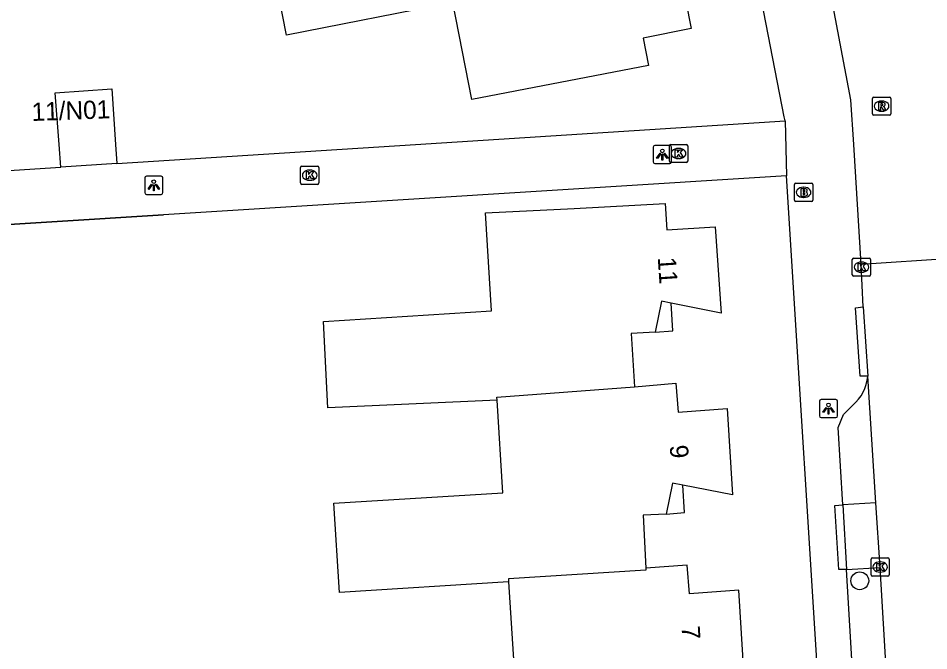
# Model space of a CAD drawing. Extents: x 159628 to 160723, y 388176 to 389416.
# Drawn here: x 160544.81 to 160594.78, y 388472.22 to 388506.93 of the extents above; entities that cross this region are included whole.
import ezdxf

# ---------------------------------------------------------------- set-up
doc = ezdxf.new("R2010")
doc.units = 0
for name, color, linetype in [('IMGEO_Boom', 7, 'Continuous'), ('IMGEO_Brandkraan', 7, 'Continuous'), ('IMGEO_Kolk', 7, 'Continuous'), ('IMGEO_Lichtpunt', 7, 'Continuous'), ('IMGEO_Muur', 7, 'Continuous'), ('IMGEO_Pand', 7, 'Continuous'), ('IMGEO_Pand_nummerreeks', 7, 'Continuous'), ('IMGEO_Pand_overbouw', 7, 'Continuous'), ('IMGEO_Parkeervlak_open', 7, 'Continuous'), ('IMGEO_Rijbaan_lokaal_open', 7, 'Continuous'), ('IMGEO_Rioolput', 7, 'Continuous'), ('IMGEO_Voetpad_open', 7, 'Continuous')]:
    doc.layers.add(name, color=color, linetype=linetype)

msp = doc.modelspace()

# ---------------------------------------------------------------- linework, layer by layer
at = {"layer": 'IMGEO_Boom'}
msp.add_circle((160590.992, 388476.061), 0.489, dxfattribs=at)
at = {"layer": 'IMGEO_Brandkraan'}
for p, q in [((160587.41, 388496.949), (160587.41, 388497.801)), ((160587.485, 388497.875), (160588.337, 388497.875)), ((160587.898, 388497.655), (160587.923, 388497.655)), ((160588.411, 388497.801), (160588.411, 388496.949)), ((160587.921, 388497.095), (160587.896, 388497.095)), ((160588.337, 388496.875), (160587.485, 388496.875))]:
    msp.add_line(p, q, dxfattribs=at)
for points in [[(160587.41, 388496.949), (160587.41, 388497.801)], [(160587.485, 388497.875), (160588.337, 388497.875)], [(160587.758, 388497.575), (160587.758, 388497.175), (160587.971, 388497.175)], [(160587.989, 388497.575), (160587.758, 388497.575)], [(160588.411, 388497.801), (160588.411, 388496.949)], [(160587.937, 388497.494), (160587.883, 388497.494), (160587.883, 388497.418)], [(160587.883, 388497.418), (160587.936, 388497.418)], [(160587.945, 388497.342), (160587.883, 388497.342), (160587.883, 388497.261)], [(160587.883, 388497.261), (160587.945, 388497.261)], [(160588.337, 388496.875), (160587.485, 388496.875)]]:
    msp.add_lwpolyline(points, dxfattribs=at)
for centre, radius, start, end in [((160587.487, 388497.799), 0.0765, 91.552, 178.448), ((160587.487, 388497.799), 0.0765, 91.552, 178.448), ((160587.993, 388497.43), 0.145, 59.4692, 91.5367), ((160588.018, 388497.477), 0.0922, 285.5137, 58.1501), ((160588.335, 388497.799), 0.0765, 1.552, 88.448), ((160588.335, 388497.799), 0.0765, 1.552, 88.448), ((160587.938, 388497.456), 0.0379, 267.8285, 90.9355), ((160587.946, 388497.301), 0.0404, 269.8759, 90.5077), ((160587.977, 388497.426), 0.251, 268.6676, 293.5347), ((160588.023, 388497.285), 0.105, 301.3115, 78.989), ((160587.487, 388496.951), 0.0765, 181.552, 268.448), ((160587.487, 388496.951), 0.0765, 181.552, 268.448), ((160588.335, 388496.951), 0.0765, 271.552, 358.448), ((160588.335, 388496.951), 0.0765, 271.552, 358.448)]:
    msp.add_arc(centre, radius, start, end, dxfattribs=at)
for centre, major_axis, ratio, start_param, end_param in [((160587.897, 388497.375), (-0.387, 0.002), 0.722429, 4.712389, 7.853982), ((160587.922, 388497.375), (-0.39, 0.002), 0.717154, 1.570796, 4.712389)]:
    msp.add_ellipse(centre, major_axis=major_axis, ratio=ratio, start_param=start_param, end_param=end_param, dxfattribs=at)
at = {"layer": 'IMGEO_Kolk'}
for p, q in [((160580.55, 388499.081), (160580.55, 388499.933)), ((160580.625, 388500.007), (160581.477, 388500.007)), ((160581.038, 388499.787), (160581.063, 388499.787)), ((160581.551, 388499.933), (160581.551, 388499.081)), ((160581.061, 388499.227), (160581.036, 388499.227)), ((160560.307, 388497.889), (160560.307, 388498.741)), ((160560.382, 388498.815), (160561.234, 388498.815)), ((160560.795, 388498.595), (160560.82, 388498.595)), ((160561.308, 388498.741), (160561.308, 388497.889)), ((160581.477, 388499.007), (160580.625, 388499.007)), ((160560.818, 388498.035), (160560.793, 388498.035)), ((160561.234, 388497.815), (160560.382, 388497.815)), ((160590.583, 388492.846), (160590.583, 388493.698)), ((160590.658, 388493.772), (160591.51, 388493.772)), ((160591.071, 388493.552), (160591.096, 388493.552)), ((160591.584, 388493.698), (160591.584, 388492.846)), ((160591.51, 388492.772), (160590.658, 388492.772)), ((160591.094, 388492.992), (160591.069, 388492.992)), ((160591.612, 388476.392), (160591.612, 388477.244)), ((160591.687, 388477.318), (160592.539, 388477.318)), ((160592.1, 388477.098), (160592.125, 388477.098)), ((160592.613, 388477.244), (160592.613, 388476.392)), ((160592.123, 388476.538), (160592.098, 388476.538)), ((160592.539, 388476.318), (160591.687, 388476.318))]:
    msp.add_line(p, q, dxfattribs=at)
for points in [[(160580.55, 388499.081), (160580.55, 388499.933)], [(160580.625, 388500.007), (160581.477, 388500.007)], [(160580.871, 388499.707), (160580.994, 388499.707), (160580.994, 388499.556), (160581.124, 388499.707), (160581.288, 388499.707), (160581.142, 388499.556), (160581.295, 388499.307), (160581.143, 388499.307), (160581.058, 388499.471), (160580.994, 388499.404), (160580.994, 388499.307), (160580.871, 388499.307), (160580.871, 388499.707)], [(160581.551, 388499.933), (160581.551, 388499.081)], [(160560.307, 388497.889), (160560.307, 388498.741)], [(160560.382, 388498.815), (160561.234, 388498.815)], [(160561.308, 388498.741), (160561.308, 388497.889)], [(160581.477, 388499.007), (160580.625, 388499.007)], [(160560.628, 388498.515), (160560.751, 388498.515), (160560.751, 388498.364), (160560.881, 388498.515), (160561.045, 388498.515), (160560.899, 388498.364), (160561.052, 388498.115), (160560.9, 388498.115), (160560.815, 388498.279), (160560.751, 388498.212), (160560.751, 388498.115), (160560.628, 388498.115), (160560.628, 388498.515)], [(160561.234, 388497.815), (160560.382, 388497.815)], [(160590.583, 388492.846), (160590.583, 388493.698)], [(160590.658, 388493.772), (160591.51, 388493.772)], [(160591.584, 388493.698), (160591.584, 388492.846)], [(160590.904, 388493.472), (160591.027, 388493.472), (160591.027, 388493.321), (160591.157, 388493.472), (160591.321, 388493.472), (160591.175, 388493.321), (160591.328, 388493.072), (160591.176, 388493.072), (160591.091, 388493.236), (160591.027, 388493.169), (160591.027, 388493.072), (160590.904, 388493.072), (160590.904, 388493.472)], [(160591.51, 388492.772), (160590.658, 388492.772)], [(160591.612, 388476.392), (160591.612, 388477.244)], [(160591.687, 388477.318), (160592.539, 388477.318)], [(160592.613, 388477.244), (160592.613, 388476.392)], [(160591.933, 388477.018), (160592.056, 388477.018), (160592.056, 388476.867), (160592.186, 388477.018), (160592.35, 388477.018), (160592.204, 388476.867), (160592.357, 388476.618), (160592.205, 388476.618), (160592.12, 388476.782), (160592.056, 388476.715), (160592.056, 388476.618), (160591.933, 388476.618), (160591.933, 388477.018)], [(160592.539, 388476.318), (160591.687, 388476.318)]]:
    msp.add_lwpolyline(points, dxfattribs=at)
for centre, start, end in [((160580.627, 388499.931), 91.552, 178.448), ((160580.627, 388499.931), 91.552, 178.448), ((160581.475, 388499.931), 1.552, 88.448), ((160581.475, 388499.931), 1.552, 88.448), ((160580.627, 388499.083), 181.552, 268.448), ((160580.627, 388499.083), 181.552, 268.448), ((160581.475, 388499.083), 271.552, 358.448), ((160581.475, 388499.083), 271.552, 358.448), ((160560.384, 388498.739), 91.552, 178.448), ((160560.384, 388498.739), 91.552, 178.448), ((160561.232, 388498.739), 1.552, 88.448), ((160561.232, 388498.739), 1.552, 88.448), ((160560.384, 388497.891), 181.552, 268.448), ((160560.384, 388497.891), 181.552, 268.448), ((160561.232, 388497.891), 271.552, 358.448), ((160561.232, 388497.891), 271.552, 358.448), ((160590.66, 388493.696), 91.552, 178.448), ((160590.66, 388493.696), 91.552, 178.448), ((160591.508, 388493.696), 1.552, 88.448), ((160591.508, 388493.696), 1.552, 88.448), ((160590.66, 388492.848), 181.552, 268.448), ((160590.66, 388492.848), 181.552, 268.448), ((160591.508, 388492.848), 271.552, 358.448), ((160591.508, 388492.848), 271.552, 358.448), ((160591.689, 388477.242), 91.552, 178.448), ((160591.689, 388477.242), 91.552, 178.448), ((160592.537, 388477.242), 1.552, 88.448), ((160592.537, 388477.242), 1.552, 88.448), ((160591.689, 388476.394), 181.552, 268.448), ((160591.689, 388476.394), 181.552, 268.448), ((160592.537, 388476.394), 271.552, 358.448), ((160592.537, 388476.394), 271.552, 358.448)]:
    msp.add_arc(centre, 0.0765, start, end, dxfattribs=at)
for centre, major_axis, ratio, start_param, end_param in [((160581.037, 388499.507), (-0.387, 0.002), 0.722429, 4.712389, 7.853982), ((160581.062, 388499.507), (-0.39, 0.002), 0.717154, 1.570796, 4.712389), ((160560.794, 388498.315), (-0.387, 0.002), 0.722429, 4.712389, 7.853982), ((160560.819, 388498.315), (-0.39, 0.002), 0.717154, 1.570796, 4.712389), ((160591.07, 388493.272), (-0.387, 0.002), 0.722429, 4.712389, 7.853982), ((160591.095, 388493.272), (-0.39, 0.002), 0.717154, 1.570796, 4.712389), ((160592.099, 388476.818), (-0.387, 0.002), 0.722429, 4.712389, 7.853982), ((160592.124, 388476.818), (-0.39, 0.002), 0.717154, 1.570796, 4.712389)]:
    msp.add_ellipse(centre, major_axis=major_axis, ratio=ratio, start_param=start_param, end_param=end_param, dxfattribs=at)
at = {"layer": 'IMGEO_Lichtpunt'}
for p, q in [((160579.66, 388499.854), (160579.66, 388499.047)), ((160579.66, 388499.854), (160579.66, 388499.047)), ((160580.562, 388499.949), (160579.754, 388499.949)), ((160580.562, 388499.949), (160579.754, 388499.949)), ((160580.656, 388499.047), (160580.656, 388499.854)), ((160580.656, 388499.047), (160580.656, 388499.854)), ((160579.754, 388498.953), (160580.562, 388498.953)), ((160579.754, 388498.953), (160580.562, 388498.953)), ((160551.755, 388498.166), (160551.755, 388497.359)), ((160551.755, 388498.166), (160551.755, 388497.359)), ((160552.657, 388498.261), (160551.849, 388498.261)), ((160552.657, 388498.261), (160551.849, 388498.261)), ((160552.751, 388497.359), (160552.751, 388498.166)), ((160552.751, 388497.359), (160552.751, 388498.166)), ((160551.849, 388497.265), (160552.657, 388497.265)), ((160551.849, 388497.265), (160552.657, 388497.265)), ((160588.778, 388485.914), (160588.778, 388485.107)), ((160588.778, 388485.914), (160588.778, 388485.107)), ((160589.68, 388486.009), (160588.872, 388486.009)), ((160589.68, 388486.009), (160588.872, 388486.009)), ((160589.774, 388485.107), (160589.774, 388485.914)), ((160589.774, 388485.107), (160589.774, 388485.914)), ((160588.872, 388485.013), (160589.68, 388485.013)), ((160588.872, 388485.013), (160589.68, 388485.013))]:
    msp.add_line(p, q, dxfattribs=at)
for points in [[(160580.034, 388499.518), (160580.073, 388499.49), (160579.885, 388499.228), (160579.847, 388499.255), (160580.034, 388499.518)], [(160580.246, 388499.49), (160580.284, 388499.517), (160580.471, 388499.255), (160580.432, 388499.227), (160580.246, 388499.49)], [(160580.136, 388499.47), (160580.183, 388499.47), (160580.183, 388499.148), (160580.136, 388499.148), (160580.136, 388499.47)], [(160552.129, 388497.83), (160552.168, 388497.802), (160551.98, 388497.54), (160551.942, 388497.567), (160552.129, 388497.83)], [(160552.231, 388497.782), (160552.278, 388497.782), (160552.278, 388497.46), (160552.231, 388497.46), (160552.231, 388497.782)], [(160552.341, 388497.802), (160552.379, 388497.829), (160552.566, 388497.567), (160552.527, 388497.539), (160552.341, 388497.802)], [(160589.152, 388485.578), (160589.191, 388485.55), (160589.003, 388485.288), (160588.965, 388485.315), (160589.152, 388485.578)], [(160589.254, 388485.53), (160589.301, 388485.53), (160589.301, 388485.208), (160589.254, 388485.208), (160589.254, 388485.53)], [(160589.364, 388485.55), (160589.402, 388485.577), (160589.589, 388485.315), (160589.55, 388485.287), (160589.364, 388485.55)]]:
    msp.add_lwpolyline(points, dxfattribs=at)
for centre in [(160580.159, 388499.652), (160552.254, 388497.964), (160589.277, 388485.712)]:
    msp.add_circle(centre, 0.0994, dxfattribs=at)
for centre, start, end in [((160579.754, 388499.854), 90, 180), ((160579.754, 388499.854), 90, 180), ((160580.562, 388499.854), 0, 90), ((160580.562, 388499.854), 0, 90), ((160579.754, 388499.047), 180, 270), ((160579.754, 388499.047), 180, 270), ((160580.562, 388499.047), 270, 0), ((160580.562, 388499.047), 270, 360), ((160551.849, 388498.166), 90, 180), ((160551.849, 388498.166), 90, 180), ((160552.657, 388498.166), 0, 90), ((160552.657, 388498.166), 0, 90), ((160551.849, 388497.359), 180, 270), ((160551.849, 388497.359), 180, 270), ((160552.657, 388497.359), 270, 0), ((160552.657, 388497.359), 270, 360), ((160588.872, 388485.914), 90, 180), ((160588.872, 388485.914), 90, 180), ((160589.68, 388485.914), 0, 90), ((160589.68, 388485.914), 0, 90), ((160588.872, 388485.107), 180, 270), ((160588.872, 388485.107), 180, 270), ((160589.68, 388485.107), 270, 0), ((160589.68, 388485.107), 270, 360)]:
    msp.add_arc(centre, 0.0946, start, end, dxfattribs=at)
at = {"layer": 'IMGEO_Muur'}
msp.add_lwpolyline([(160534.68, 388495.01), (160552.795, 388496.141)], dxfattribs=at)
at = {"layer": 'IMGEO_Pand'}
for points in [[(160575.189, 388513.87), (160575.774, 388510.858), (160576.906, 388511.084), (160577.788, 388509.535), (160578.327, 388509.797), (160580.833, 388511.015), (160581.736, 388506.373), (160579.103, 388505.834), (160579.391, 388504.333), (160569.705, 388502.475), (160568.671, 388507.785), (160559.534, 388506.006), (160558.627, 388510.668), (160567.756, 388512.433)], [(160547.147, 388498.751), (160547.056, 388500), (160546.848, 388502.833), (160549.949, 388503.059), (160550.156, 388500), (160550.227, 388498.953)], [(160550.227, 388498.953), (160547.147, 388498.751)], [(160571.093, 388485.98), (160561.808, 388485.547), (160561.57, 388490.288), (160570.785, 388490.867), (160570.447, 388496.253), (160575.329, 388496.484), (160580.32, 388496.769), (160580.403, 388495.319), (160583.061, 388495.482), (160583.379, 388490.744), (160580.642, 388491.29), (160580.105, 388491.397), (160579.756, 388489.712), (160578.455, 388489.624), (160578.623, 388486.697)], [(160571.093, 388485.98), (160571.083, 388486.14), (160578.623, 388486.697)], [(160578.623, 388486.697), (160580.896, 388486.898), (160581.023, 388485.319), (160583.708, 388485.509), (160584.006, 388480.771), (160581.274, 388481.315), (160580.724, 388481.425), (160580.373, 388479.717), (160579.111, 388479.659), (160579.245, 388476.756)], [(160571.719, 388476.007), (160562.444, 388475.424), (160562.137, 388480.311), (160571.412, 388480.894), (160571.093, 388485.98)], [(160579.245, 388476.756), (160579.25, 388476.646), (160571.709, 388476.165), (160571.719, 388476.007)], [(160579.903, 388466.467), (160579.748, 388469.672), (160581.012, 388469.72), (160581.356, 388471.496), (160581.906, 388471.379), (160584.651, 388470.794), (160584.348, 388475.537), (160581.65, 388475.345), (160581.521, 388476.914), (160579.245, 388476.756)], [(160571.719, 388476.007), (160572.04, 388470.9), (160562.765, 388470.317), (160563.072, 388465.43), (160574.621, 388466.207)]]:
    msp.add_lwpolyline(points, dxfattribs=at)
at = {"layer": 'IMGEO_Pand_overbouw'}
for points in [[(160579.756, 388489.712), (160580.731, 388489.778), (160580.642, 388491.29), (160580.105, 388491.397)], [(160581.274, 388481.315), (160580.724, 388481.425), (160580.373, 388479.717), (160581.37, 388479.811)]]:
    msp.add_lwpolyline(points, close=True, dxfattribs=at)
at = {"layer": 'IMGEO_Parkeervlak_open'}
for points in [[(160591.88, 388480.339), (160590.068, 388480.222)], [(160590.255, 388476.676), (160592.111, 388476.795)]]:
    msp.add_lwpolyline(points, dxfattribs=at)
at = {"layer": 'IMGEO_Rijbaan_lokaal_open'}
for points in [[(160591.07, 388493.433), (160590.661, 388500), (160590.509, 388502.453), (160589.196, 388509.335)], [(160591.07, 388493.433), (160596.033, 388493.76)], [(160591.186, 388491.099), (160591.07, 388493.433)], [(160591.186, 388491.099), (160591.426, 388487.294)], [(160591.88, 388480.339), (160591.426, 388487.294)], [(160592.111, 388476.795), (160591.88, 388480.339)], [(160592.47, 388470.631), (160592.111, 388476.795)]]:
    msp.add_lwpolyline(points, dxfattribs=at)
msp.add_arc((160600.872, 388512.022), 6.927, 194.3269, 244.1939, dxfattribs=at)
at = {"layer": 'IMGEO_Rioolput'}
for p, q in [((160591.691, 388501.679), (160591.691, 388502.531)), ((160591.766, 388502.605), (160592.618, 388502.605)), ((160592.692, 388502.531), (160592.692, 388501.679)), ((160592.179, 388502.385), (160592.204, 388502.385)), ((160592.618, 388501.605), (160591.766, 388501.605)), ((160592.202, 388501.825), (160592.177, 388501.825))]:
    msp.add_line(p, q, dxfattribs=at)
for points in [[(160591.691, 388501.679), (160591.691, 388502.531)], [(160591.766, 388502.605), (160592.618, 388502.605)], [(160592.692, 388502.531), (160592.692, 388501.679)], [(160592.28, 388502.303), (160592.028, 388502.305), (160592.028, 388501.905)], [(160592.028, 388501.905), (160592.152, 388501.905), (160592.152, 388502.067), (160592.163, 388502.067)], [(160592.206, 388502.224), (160592.152, 388502.224), (160592.152, 388502.143)], [(160592.152, 388502.143), (160592.204, 388502.143)], [(160592.21, 388502.038), (160592.281, 388501.905), (160592.421, 388501.905), (160592.356, 388502.031)], [(160592.618, 388501.605), (160591.766, 388501.605)]]:
    msp.add_lwpolyline(points, dxfattribs=at)
for centre, radius, start, end in [((160591.768, 388502.529), 0.0765, 91.552, 178.448), ((160591.768, 388502.529), 0.0765, 91.552, 178.448), ((160592.616, 388502.529), 0.0765, 1.552, 88.448), ((160592.616, 388502.529), 0.0765, 1.552, 88.448), ((160592.162, 388502.014), 0.0533, 26.0293, 88.6989), ((160592.188, 388502.332), 0.19, 274.7715, 282.9687), ((160592.212, 388502.128), 0.0964, 77.0061, 93.1865), ((160592.226, 388502.185), 0.0378, 276.6634, 79.6772), ((160592.279, 388502.193), 0.109, 350.3612, 89.416), ((160592.277, 388502.193), 0.112, 277.5842, 350.9817), ((160592.261, 388501.978), 0.108, 29.5134, 73.7905), ((160591.768, 388501.681), 0.0765, 181.552, 268.448), ((160591.768, 388501.681), 0.0765, 181.552, 268.448), ((160592.616, 388501.681), 0.0765, 271.552, 358.448), ((160592.616, 388501.681), 0.0765, 271.552, 358.448)]:
    msp.add_arc(centre, radius, start, end, dxfattribs=at)
for centre, major_axis, ratio, start_param, end_param in [((160592.178, 388502.105), (-0.387, 0.002), 0.722429, 4.712389, 7.853982), ((160592.203, 388502.105), (-0.39, 0.002), 0.717154, 1.570796, 4.712389)]:
    msp.add_ellipse(centre, major_axis=major_axis, ratio=ratio, start_param=start_param, end_param=end_param, dxfattribs=at)
at = {"layer": 'IMGEO_Voetpad_open'}
for points in [[(160586.904, 388501.297), (160586.847, 388501.516), (160585.335, 388509.255), (160575.431, 388560.2)], [(160550.227, 388498.953), (160566.61, 388500), (160586.904, 388501.297)], [(160586.904, 388501.297), (160586.971, 388498.275)], [(160515.064, 388496.686), (160547.147, 388498.751)], [(160586.971, 388498.275), (160552.795, 388496.141), (160534.68, 388495.01)], [(160590.781, 388438.581), (160590.098, 388448.503), (160588.936, 388466.996), (160586.971, 388498.275)], [(160591.426, 388487.294), (160591.01, 388487.297), (160590.755, 388491.042), (160591.186, 388491.099)], [(160590.068, 388480.222), (160589.815, 388484.47), (160590.094, 388485.186), (160590.605, 388485.7)], [(160590.255, 388476.676), (160589.839, 388476.687), (160589.621, 388480.195), (160590.068, 388480.222)], [(160590.068, 388480.222), (160590.255, 388476.676)], [(160590.633, 388470.512), (160590.255, 388476.676)]]:
    msp.add_lwpolyline(points, dxfattribs=at)
msp.add_arc((160589.178, 388487.443), 2.253, 309.3006, 356.1973, dxfattribs=at)

# ---------------------------------------------------------------- texts
at = {"layer": 'IMGEO_Pand_nummerreeks'}
for s, rotation, p in [('11/N01', 2.0454, (160545.569, 388501.29)), ('11', 273.8398, (160579.906, 388493.796)), ('9', 273.5989, (160580.566, 388483.49)), ('7', 273.6553, (160581.209, 388473.561))]:
    msp.add_text(s, height=1, rotation=rotation, dxfattribs=at).set_placement(p)

doc.saveas('drawing.dxf')
